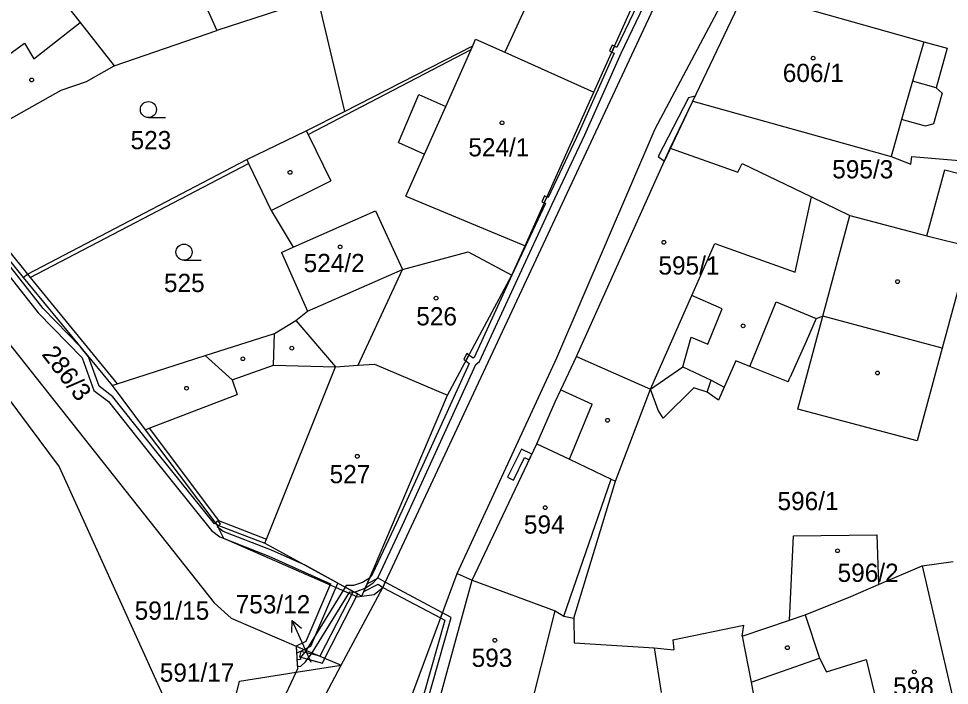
# Model space of a CAD drawing. Extents: x -785744 to -782822, y -1067550 to -1063910.
# Drawn here: x -783649.3 to -783562.5, y -1065706.8 to -1065644.6 of the extents above; entities that cross this region are included whole.
import ezdxf

# ---------------------------------------------------------------- set-up
doc = ezdxf.new("R2010")
doc.units = 0
for name, color, linetype in [('Hranice parcel', 7, 'Continuous'), ('Parcelní čísla', 7, 'Continuous'), ('Pop_ČP_popisy', 7, 'Continuous'), ('Vnitřní kresba', 7, 'Continuous'), ('Věcná břemena k části', 7, 'Continuous'), ('Značky budov', 7, 'Continuous'), ('Značky kultur', 7, 'Continuous')]:
    doc.layers.add(name, color=color, linetype=linetype)

msp = doc.modelspace()

# ---------------------------------------------------------------- linework, layer by layer
at = {"layer": 'Hranice parcel'}
for p, q in [((-783588.54, -1065656.68), (-783582.23, -1065658.92)), ((-783582.23, -1065658.92), (-783581.85, -1065658.11)), ((-783581.85, -1065658.11), (-783575.38, -1065661.21)), ((-783564.63, -1065664.86), (-783562.96, -1065658.68)), ((-783562.96, -1065658.68), (-783559.47, -1065659.6)), ((-783575.38, -1065661.21), (-783571.81, -1065662.94)), ((-783571.81, -1065662.94), (-783564.63, -1065664.86)), ((-783560.63, -1065665.84), (-783563.19, -1065675.33)), ((-783576.64, -1065681), (-783574.32, -1065672.34)), ((-783574.93, -1065672.56), (-783575.87, -1065674.69)), ((-783574.93, -1065672.56), (-783574.32, -1065672.34)), ((-783575.87, -1065674.69), (-783577.36, -1065678.03)), ((-783563.19, -1065675.33), (-783565.53, -1065683.98)), ((-783582.42, -1065676.5), (-783583.5, -1065678.96)), ((-783581.13, -1065677.02), (-783582.42, -1065676.5)), ((-783577.55, -1065678.46), (-783581.13, -1065677.02)), ((-783586.34, -1065679.02), (-783589.2, -1065681.85)), ((-783585.11, -1065679.43), (-783586.34, -1065679.02)), ((-783583.5, -1065678.96), (-783584.04, -1065680.17)), ((-783589.66, -1065681.12), (-783590.38, -1065679.14)), ((-783584.04, -1065680.17), (-783585.11, -1065679.43)), ((-783589.2, -1065681.85), (-783589.66, -1065681.12)), ((-783565.53, -1065683.98), (-783576.64, -1065681)), ((-783577.43, -1065700.7), (-783577.06, -1065692.84)), ((-783577.06, -1065692.84), (-783569.29, -1065692.72)), ((-783569.29, -1065692.72), (-783569.14, -1065697.36)), ((-783569.14, -1065697.36), (-783565.06, -1065695.64)), ((-783571.71, -1065698.47), (-783569.14, -1065697.36)), ((-783581.83, -1065702.18), (-783577.43, -1065700.7)), ((-783577.43, -1065700.7), (-783575.95, -1065700.2))]:
    msp.add_line(p, q, dxfattribs=at)
for points in [[(-783615.33, -1065697.64), (-783585.2, -1065633.12)], [(-783634.97, -1065636.44), (-783630.8, -1065645.7)], [(-783595.65, -1065651.44), (-783589.64, -1065637.98)], [(-783646.74, -1065640.88), (-783643.55, -1065644.94)], [(-783621.43, -1065642.61), (-783630.8, -1065645.7)], [(-783621.43, -1065642.61), (-783618.91, -1065653.24)], [(-783586.44, -1065652.28), (-783581.57, -1065642.04)], [(-783643.55, -1065644.94), (-783640.36, -1065648.99)], [(-783640.36, -1065648.99), (-783630.8, -1065645.7)], [(-783606.93, -1065647.12), (-783606.69, -1065646.49)], [(-783606.69, -1065646.49), (-783603.97, -1065647.71)], [(-783618.91, -1065653.24), (-783606.93, -1065647.12)], [(-783603.97, -1065647.71), (-783595.65, -1065651.44)], [(-783642.96, -1065650.44), (-783640.36, -1065648.99)], [(-783650.73, -1065654.32), (-783645.31, -1065651.27)], [(-783645.31, -1065651.27), (-783642.96, -1065650.44)], [(-783602.07, -1065665.78), (-783595.65, -1065651.44)], [(-783588.54, -1065656.68), (-783586.44, -1065652.28)], [(-783586.44, -1065652.28), (-783567.95, -1065657.45)], [(-783622.47, -1065655.06), (-783618.91, -1065653.24)], [(-783628.02, -1065657.74), (-783622.47, -1065655.06)], [(-783597.29, -1065676.1), (-783588.54, -1065656.68)], [(-783657.41, -1065658.09), (-783648.84, -1065668.73)], [(-783648.46, -1065668.42), (-783628.02, -1065657.74)], [(-783628.02, -1065657.74), (-783627.84, -1065658.1)], [(-783627.84, -1065658.1), (-783625.73, -1065662.49)], [(-783567.95, -1065657.45), (-783566.1, -1065658.16)], [(-783566.1, -1065658.16), (-783566.02, -1065657.44)], [(-783566.02, -1065657.44), (-783559.36, -1065658.02)], [(-783625.73, -1065662.49), (-783623.68, -1065665.9)], [(-783623.68, -1065665.9), (-783616.01, -1065662.51)], [(-783616.01, -1065662.51), (-783613.49, -1065668)], [(-783624.78, -1065666.39), (-783623.68, -1065665.9)], [(-783603.3, -1065668.53), (-783602.07, -1065665.78)], [(-783624.78, -1065666.39), (-783622.35, -1065671.88)], [(-783613.49, -1065668), (-783607.36, -1065666.35)], [(-783607.36, -1065666.35), (-783603.3, -1065668.53)], [(-783648.84, -1065668.73), (-783648.46, -1065668.42)], [(-783621.14, -1065671.35), (-783613.49, -1065668)], [(-783609.31, -1065679.71), (-783603.3, -1065668.53)], [(-783654.74, -1065669.16), (-783631.04, -1065699.08)], [(-783648.84, -1065668.73), (-783640.57, -1065678.8)], [(-783657.09, -1065670.84), (-783645.51, -1065686.4)], [(-783623.44, -1065672.75), (-783622.35, -1065671.88)], [(-783622.35, -1065671.88), (-783621.14, -1065671.35)], [(-783625.43, -1065673.96), (-783623.44, -1065672.75)], [(-783631.9, -1065676.02), (-783625.43, -1065673.96)], [(-783625.52, -1065676.92), (-783625.43, -1065673.96)], [(-783640.09, -1065678.64), (-783631.9, -1065676.02)], [(-783598.73, -1065679.2), (-783597.29, -1065676.1)], [(-783597.29, -1065676.1), (-783590.38, -1065679.14)], [(-783625.52, -1065676.92), (-783619.75, -1065677.08)], [(-783619.75, -1065677.08), (-783617.63, -1065676.92)], [(-783617.63, -1065676.92), (-783616.11, -1065676.81)], [(-783616.11, -1065676.81), (-783609.31, -1065679.71)], [(-783577.55, -1065678.46), (-783577.36, -1065678.03)], [(-783640.57, -1065678.8), (-783640.09, -1065678.64)], [(-783640.57, -1065678.8), (-783637.49, -1065682.95)], [(-783616.21, -1065695.93), (-783609.31, -1065679.71)], [(-783599.25, -1065680.32), (-783598.73, -1065679.2)], [(-783593.64, -1065687.72), (-783590.38, -1065679.14)], [(-783600.97, -1065684.24), (-783599.25, -1065680.32)], [(-783637.49, -1065682.95), (-783634.32, -1065687.13)], [(-783607, -1065696.96), (-783600.97, -1065684.24)], [(-783645.51, -1065686.4), (-783634.5, -1065710.63)], [(-783634.32, -1065687.13), (-783630.8, -1065691.79)], [(-783597.52, -1065700.51), (-783593.64, -1065687.72)], [(-783630.8, -1065691.79), (-783626.33, -1065693.5)], [(-783626.33, -1065693.5), (-783618.36, -1065697.87)], [(-783565.06, -1065695.64), (-783562.18, -1065695.23)], [(-783617.28, -1065698.45), (-783616.21, -1065695.93)], [(-783612.75, -1065708.05), (-783608.4, -1065696.35)], [(-783608.4, -1065696.35), (-783607, -1065696.96)], [(-783565.06, -1065695.64), (-783560.63, -1065714.8)], [(-783610.51, -1065709.79), (-783607, -1065696.96)], [(-783607, -1065696.96), (-783599.25, -1065699.82)], [(-783619.2, -1065704.89), (-783615.33, -1065697.64)], [(-783618.36, -1065697.87), (-783617.28, -1065698.45)], [(-783616.14, -1065698.29), (-783615.33, -1065697.64)], [(-783617.28, -1065698.45), (-783616.14, -1065698.29)], [(-783575.95, -1065700.2), (-783571.71, -1065698.47)], [(-783631.04, -1065699.08), (-783629.45, -1065700.5)], [(-783599.25, -1065699.82), (-783598.47, -1065700.31)], [(-783629.45, -1065700.5), (-783623.41, -1065703.11)], [(-783598.47, -1065700.31), (-783597.52, -1065700.51)], [(-783597.52, -1065700.51), (-783597.48, -1065702.82)], [(-783588.29, -1065702.53), (-783581.67, -1065701.16)], [(-783581.83, -1065702.18), (-783581.67, -1065701.16)], [(-783581.83, -1065702.18), (-783581.01, -1065706.46)], [(-783623.41, -1065703.11), (-783619.2, -1065704.89)], [(-783623.41, -1065703.11), (-783623.27, -1065705.25)], [(-783597.48, -1065702.82), (-783590.04, -1065703.27)], [(-783590.04, -1065703.27), (-783588.2, -1065703.45)], [(-783590.04, -1065703.27), (-783589.39, -1065707.44)], [(-783588.29, -1065702.53), (-783588.2, -1065703.45)], [(-783623.41, -1065705.55), (-783619.2, -1065704.89)], [(-783621.24, -1065708.7), (-783619.2, -1065704.89)], [(-783628.7, -1065706.38), (-783623.41, -1065705.55)], [(-783625.74, -1065710.53), (-783623.41, -1065705.55)], [(-783623.41, -1065705.55), (-783623.27, -1065705.25)], [(-783630.23, -1065712.73), (-783628.7, -1065706.38)], [(-783581.01, -1065706.46), (-783580.55, -1065708.87)]]:
    msp.add_lwpolyline(points, dxfattribs=at)
at = {"layer": 'Pop_ČP_popisy'}
msp.add_line((-783622.54, -1065703.45), (-783623.783, -1065700.72), dxfattribs=at)
for points in [[(-783623.824, -1065701.837), (-783623.783, -1065700.72), (-783622.914, -1065701.423)], [(-783622, -1065704.63), (-783622.54, -1065703.45)]]:
    msp.add_lwpolyline(points, dxfattribs=at)
at = {"layer": 'Vnitřní kresba'}
for p, q in [((-783574.32, -1065672.34), (-783571.81, -1065662.94)), ((-783564.63, -1065664.86), (-783560.63, -1065665.84)), ((-783586.52, -1065670.4), (-783584.38, -1065665.55)), ((-783590.38, -1065679.14), (-783586.52, -1065670.4)), ((-783583.71, -1065671.64), (-783586.52, -1065670.4)), ((-783581.13, -1065677.02), (-783578.66, -1065671)), ((-783578.66, -1065671), (-783574.93, -1065672.56)), ((-783585.03, -1065674.94), (-783583.71, -1065671.64)), ((-783563.19, -1065675.33), (-783574.32, -1065672.34)), ((-783587.36, -1065677.05), (-783586.6, -1065674.31)), ((-783586.6, -1065674.31), (-783585.03, -1065674.94)), ((-783590.38, -1065679.14), (-783587.36, -1065677.05)), ((-783584.73, -1065678.31), (-783583.5, -1065678.96))]:
    msp.add_line(p, q, dxfattribs=at)
for points in [[(-783599.65, -1065638.32), (-783603.97, -1065647.71)], [(-783589.95, -1065654.88), (-783581.26, -1065638.44)], [(-783581.57, -1065642.04), (-783564.9, -1065646.75)], [(-783647.85, -1065648.33), (-783643.55, -1065644.94)], [(-783653.56, -1065650.39), (-783648.72, -1065646.88)], [(-783648.72, -1065646.88), (-783647.85, -1065648.33)], [(-783564.9, -1065646.75), (-783565.95, -1065650.41)], [(-783564.9, -1065646.75), (-783562.74, -1065647.34)], [(-783622.29, -1065655.41), (-783607.09, -1065647.48)], [(-783609.45, -1065652.78), (-783607.09, -1065647.48)], [(-783607.09, -1065647.48), (-783606.93, -1065647.12)], [(-783562.74, -1065647.34), (-783563.74, -1065651.04)], [(-783565.95, -1065650.41), (-783566.97, -1065654.01)], [(-783563.74, -1065651.04), (-783565.95, -1065650.41)], [(-783563.74, -1065651.04), (-783563.19, -1065651.54)], [(-783613.86, -1065656.14), (-783611.97, -1065651.66)], [(-783611.97, -1065651.66), (-783609.45, -1065652.78)], [(-783563.19, -1065651.54), (-783564, -1065654.4)], [(-783611.43, -1065657.22), (-783609.45, -1065652.78)], [(-783566.97, -1065654.01), (-783567.95, -1065657.45)], [(-783564.74, -1065654.62), (-783566.97, -1065654.01)], [(-783564, -1065654.4), (-783564.74, -1065654.62)], [(-783622.47, -1065655.06), (-783622.29, -1065655.41)], [(-783622.29, -1065655.41), (-783620.16, -1065659.72)], [(-783599.11, -1065676.24), (-783589.95, -1065654.88)], [(-783613.86, -1065656.14), (-783611.43, -1065657.22)], [(-783613.17, -1065661.14), (-783611.43, -1065657.22)], [(-783656.97, -1065657.84), (-783648.46, -1065668.42)], [(-783648.21, -1065668.72), (-783627.84, -1065658.1)], [(-783625.73, -1065662.49), (-783620.16, -1065659.72)], [(-783613.17, -1065661.14), (-783602.07, -1065665.78)], [(-783576.88, -1065668.24), (-783575.38, -1065661.21)], [(-783584.38, -1065665.55), (-783576.88, -1065668.24)], [(-783648.46, -1065668.42), (-783648.21, -1065668.72)], [(-783617.63, -1065676.92), (-783613.49, -1065668)], [(-783648.21, -1065668.72), (-783640.09, -1065678.64)], [(-783623.44, -1065672.75), (-783619.75, -1065677.08)], [(-783631.9, -1065676.02), (-783629.38, -1065678.28)], [(-783608.4, -1065696.35), (-783599.11, -1065676.24)], [(-783629.38, -1065678.28), (-783625.52, -1065676.92)], [(-783626.18, -1065693.13), (-783619.75, -1065677.08)], [(-783587.36, -1065677.05), (-783584.73, -1065678.31)], [(-783629.38, -1065678.28), (-783628.91, -1065679.63)], [(-783585.11, -1065679.43), (-783584.73, -1065678.31)], [(-783637.1, -1065682.8), (-783628.91, -1065679.63)], [(-783598.73, -1065679.2), (-783595.82, -1065680.55)], [(-783597.92, -1065685.69), (-783595.82, -1065680.55)], [(-783637.49, -1065682.95), (-783637.1, -1065682.8)], [(-783637.1, -1065682.8), (-783630.65, -1065691.4)], [(-783600.97, -1065684.24), (-783597.92, -1065685.69)], [(-783597.92, -1065685.69), (-783594.04, -1065687.55)], [(-783598.47, -1065700.31), (-783594.04, -1065687.55)], [(-783594.04, -1065687.55), (-783593.64, -1065687.72)], [(-783630.8, -1065691.79), (-783630.18, -1065693.03)], [(-783630.65, -1065691.4), (-783626.18, -1065693.13)], [(-783630.18, -1065693.03), (-783617.68, -1065698.53)], [(-783626.33, -1065693.5), (-783626.18, -1065693.13)], [(-783617.68, -1065698.53), (-783617.28, -1065698.45)], [(-783601.84, -1065710.08), (-783599.25, -1065699.82)], [(-783575.95, -1065700.2), (-783574.64, -1065704.25)], [(-783581.01, -1065706.46), (-783574.64, -1065704.25)], [(-783574.64, -1065704.25), (-783573.97, -1065705.51)], [(-783573.97, -1065705.51), (-783570.27, -1065704.36)], [(-783570.27, -1065704.36), (-783567.39, -1065716.27)]]:
    msp.add_lwpolyline(points, dxfattribs=at)
at = {"layer": 'Věcná břemena k části'}
for p, q in [((-783599.91, -1065661.28), (-783600.03, -1065661.23)), ((-783600.28, -1065661.78), (-783600.16, -1065661.83)), ((-783603.3, -1065668.53), (-783606.81, -1065676.2)), ((-783616.29, -1065696.36), (-783616.58, -1065696.79)), ((-783622.53, -1065704.59), (-783621.9, -1065703.75)), ((-783622.4, -1065703.41), (-783622.47, -1065703.51))]:
    msp.add_line(p, q, dxfattribs=at)
for points in [[(-783590.48, -1065640.91), (-783593.52, -1065647.27)], [(-783593.11, -1065647.81), (-783589.94, -1065641.15)], [(-783593.77, -1065647.82), (-783597.04, -1065655.14)], [(-783596.5, -1065655.42), (-783593.11, -1065647.81)], [(-783593.96, -1065647.05), (-783594.21, -1065647.6)], [(-783594.21, -1065647.6), (-783593.99, -1065647.71)], [(-783593.99, -1065647.71), (-783593.74, -1065647.16), (-783593.96, -1065647.05)], [(-783593.74, -1065647.16), (-783593.99, -1065647.71)], [(-783593.99, -1065647.71), (-783593.77, -1065647.82)], [(-783593.52, -1065647.27), (-783593.74, -1065647.16)], [(-783586.84, -1065651.97), (-783589.65, -1065657.46)], [(-783589.08, -1065657.88), (-783586.23, -1065651.83)], [(-783586.23, -1065651.83), (-783586.84, -1065651.97)], [(-783597.04, -1065655.14), (-783599.91, -1065661.28)], [(-783599.53, -1065661.88), (-783596.5, -1065655.42)], [(-783589.65, -1065657.46), (-783589.08, -1065657.88)], [(-783646.98, -1065671.63), (-783655.61, -1065660.69)], [(-783655.91, -1065661.29), (-783647.44, -1065672.03)], [(-783600.26, -1065661.13), (-783600.51, -1065661.68)], [(-783600.51, -1065661.68), (-783600.28, -1065661.78)], [(-783600.28, -1065661.78), (-783600.03, -1065661.23)], [(-783600.03, -1065661.23), (-783600.28, -1065661.78)], [(-783600.03, -1065661.23), (-783600.26, -1065661.13)], [(-783606.33, -1065676.58), (-783599.53, -1065661.88)], [(-783600.16, -1065661.83), (-783603.3, -1065668.53)], [(-783647.44, -1065672.03), (-783643.36, -1065676.24)], [(-783643.54, -1065675.18), (-783646.98, -1065671.63)], [(-783642.76, -1065676.13), (-783643.54, -1065675.18)], [(-783643.36, -1065676.24), (-783642.27, -1065679.26)], [(-783641.77, -1065678.88), (-783642.76, -1065676.13)], [(-783607.5, -1065675.82), (-783607.79, -1065676.36), (-783607.59, -1065676.51)], [(-783607.59, -1065676.51), (-783607.3, -1065675.97), (-783607.5, -1065675.82)], [(-783607.3, -1065675.97), (-783607.59, -1065676.51)], [(-783606.9, -1065676.27), (-783607.3, -1065675.97)], [(-783606.81, -1065676.2), (-783606.9, -1065676.27)], [(-783607.27, -1065676.75), (-783614.06, -1065691.6)], [(-783613.5, -1065691.84), (-783606.66, -1065676.84)], [(-783607.59, -1065676.51), (-783607.27, -1065676.75)], [(-783606.66, -1065676.84), (-783606.33, -1065676.58)], [(-783640.49, -1065679.85), (-783641.77, -1065678.88)], [(-783642.27, -1065679.26), (-783640.91, -1065680.29)], [(-783636.39, -1065685.01), (-783640.49, -1065679.85)], [(-783640.91, -1065680.29), (-783636.85, -1065685.39)], [(-783631.03, -1065691.7), (-783636.39, -1065685.01)], [(-783602.4, -1065684.73), (-783603.7, -1065687.37)], [(-783601.43, -1065685.21), (-783602.4, -1065684.73)], [(-783636.85, -1065685.39), (-783631.3, -1065692.32)], [(-783603.16, -1065687.63), (-783602.12, -1065685.53)], [(-783602.12, -1065685.53), (-783601.68, -1065685.75)], [(-783601.68, -1065685.75), (-783601.43, -1065685.21)], [(-783603.7, -1065687.37), (-783603.16, -1065687.63)], [(-783630.93, -1065691.62), (-783631.03, -1065691.7)], [(-783630.69, -1065691.42), (-783630.93, -1065691.62)], [(-783630.8, -1065691.79), (-783630.93, -1065691.62)], [(-783630.93, -1065691.62), (-783630.8, -1065691.79)], [(-783630.62, -1065691.86), (-783630.8, -1065691.79)], [(-783630.8, -1065691.79), (-783630.62, -1065691.86)], [(-783630.76, -1065691.98), (-783630.62, -1065691.86)], [(-783630.21, -1065692.41), (-783630.76, -1065691.98)], [(-783630.45, -1065691.72), (-783630.69, -1065691.42)], [(-783630.62, -1065691.86), (-783630.45, -1065691.72)], [(-783614.06, -1065691.6), (-783616.29, -1065696.36)], [(-783615.77, -1065696.68), (-783613.5, -1065691.84)], [(-783631.3, -1065692.32), (-783630.51, -1065692.93)], [(-783630.51, -1065692.93), (-783625.95, -1065694.73)], [(-783625.71, -1065694.17), (-783630.21, -1065692.41)], [(-783622.51, -1065695.6), (-783625.71, -1065694.17)], [(-783625.95, -1065694.73), (-783620.2, -1065697.29)], [(-783619.53, -1065697.23), (-783622.51, -1065695.6)], [(-783622.03, -1065703.11), (-783619.53, -1065697.23)], [(-783617.21, -1065697.19), (-783618.05, -1065697.46)], [(-783616.58, -1065696.79), (-783617.21, -1065697.19)], [(-783616.58, -1065696.79), (-783616.97, -1065697.71)], [(-783616.97, -1065697.71), (-783616.23, -1065697.21)], [(-783615.76, -1065696.79), (-783616.79, -1065697.31)], [(-783616.79, -1065697.31), (-783616.58, -1065696.79)], [(-783616.23, -1065697.21), (-783615.77, -1065696.68)], [(-783615.1, -1065697.14), (-783615.76, -1065696.79)], [(-783615.33, -1065697.64), (-783615.1, -1065697.14)], [(-783615.1, -1065697.14), (-783615.33, -1065697.64)], [(-783609.76, -1065700.02), (-783615.1, -1065697.14)], [(-783620.2, -1065697.29), (-783622.49, -1065702.67)], [(-783618.84, -1065697.61), (-783622.4, -1065703.41)], [(-783621.9, -1065703.75), (-783618.41, -1065698.06)], [(-783618.09, -1065698.02), (-783621.19, -1065704.05)], [(-783618.75, -1065697.46), (-783618.84, -1065697.61)], [(-783618.84, -1065697.61), (-783618.36, -1065697.87)], [(-783617.96, -1065698.08), (-783618.84, -1065697.61)], [(-783618.05, -1065697.46), (-783618.75, -1065697.46)], [(-783618.41, -1065698.06), (-783617.96, -1065698.08)], [(-783618.36, -1065697.87), (-783618.09, -1065698.02)], [(-783617.65, -1065698.25), (-783618.09, -1065698.02)], [(-783618.09, -1065698.02), (-783617.96, -1065698.08)], [(-783617.96, -1065698.08), (-783616.97, -1065697.71)], [(-783616.79, -1065697.31), (-783617.1, -1065698.02)], [(-783617.1, -1065698.02), (-783615.76, -1065697.35)], [(-783616.97, -1065697.71), (-783616.79, -1065697.31)], [(-783615.76, -1065697.35), (-783615.33, -1065697.64)], [(-783615.33, -1065697.64), (-783609.94, -1065700.49)], [(-783620.73, -1065704.24), (-783617.65, -1065698.25)], [(-783609.54, -1065700.7), (-783612.16, -1065709.91)], [(-783611.32, -1065708.79), (-783608.95, -1065700.45)], [(-783609.76, -1065700.02), (-783609.94, -1065700.49)], [(-783609.94, -1065700.49), (-783609.76, -1065700.02)], [(-783609.94, -1065700.49), (-783609.54, -1065700.7)], [(-783608.95, -1065700.45), (-783609.76, -1065700.02)], [(-783622.49, -1065702.67), (-783623.41, -1065703.11)], [(-783623.41, -1065703.11), (-783623.37, -1065703.76)], [(-783622.67, -1065703.42), (-783622.03, -1065703.11)], [(-783623.37, -1065703.76), (-783622.67, -1065703.42)], [(-783622.96, -1065703.63), (-783623.1, -1065704.12)], [(-783623.1, -1065704.12), (-783620.96, -1065704.7)], [(-783622.47, -1065703.51), (-783623.02, -1065704.21)], [(-783623.02, -1065704.21), (-783623.01, -1065704.36)], [(-783621.19, -1065704.05), (-783622.96, -1065703.63)], [(-783623.01, -1065704.36), (-783623.33, -1065704.38)], [(-783623.33, -1065704.38), (-783623.29, -1065705)], [(-783623.29, -1065705), (-783622.97, -1065704.98)], [(-783622.97, -1065704.98), (-783622.53, -1065704.59)], [(-783620.96, -1065704.7), (-783620.73, -1065704.24)]]:
    msp.add_lwpolyline(points, dxfattribs=at)
at = {"layer": 'Značky budov'}
for centre in [(-783575.22, -1065648.27), (-783648.06, -1065650.31), (-783604.22, -1065654.3), (-783623.98, -1065658.93), (-783619.31, -1065665.88), (-783589.13, -1065665.45), (-783567.35, -1065669.12), (-783610.37, -1065670.66), (-783581.75, -1065673.24), (-783623.81, -1065675.32), (-783628.37, -1065676.31), (-783569.23, -1065677.64), (-783633.62, -1065679.06), (-783594.38, -1065682.05), (-783617.71, -1065685.41), (-783600.19, -1065690.2), (-783572.94, -1065694.22), (-783604.88, -1065702.57), (-783577.62, -1065703.26), (-783565.79, -1065705.51)]:
    msp.add_circle(centre, 0.175, dxfattribs=at)
at = {"layer": 'Značky kultur'}
for p, q in [((-783637.18, -1065653.82), (-783635.58, -1065653.82)), ((-783633.86, -1065667.12), (-783632.26, -1065667.12))]:
    msp.add_line(p, q, dxfattribs=at)
for centre in [(-783637.18, -1065653.07), (-783633.86, -1065666.37)]:
    msp.add_circle(centre, 0.75, dxfattribs=at)

# ---------------------------------------------------------------- texts
at = {"layer": 'Parcelní čísla'}
for s, height, p in [('606/1', 1.7, (-783578.05, -1065650.5)), ('523', 1.7, (-783638.84, -1065656.77)), ('524/1', 1.7, (-783607.36, -1065657.44)), ('595/3', 1.7, (-783573.44, -1065659.49)), ('524/2', 1.7, (-783622.71, -1065668.23)), ('595/1', 1.7, (-783589.64, -1065668.46)), ('525', 1.7, (-783635.73, -1065670.09)), ('526', 1.7, (-783612.21, -1065673.2)), ('527', 1.7, (-783620.29, -1065687.92)), ('596/1', 1.7, (-783578.54, -1065690.43)), ('594', 1.7, (-783602.18, -1065692.62)), ('596/2', 1.7, (-783572.94, -1065697.12)), ('591/15', 1.7, (-783638.46, -1065700.65)), ('593', 1.7, (-783607.05, -1065705.05)), ('753/12', 0.1, (-783622, -1065704.63)), ('598', 1.7, (-783567.76, -1065707.72))]:
    msp.add_text(s, height=height, dxfattribs=at).set_placement(p)
at = {"layer": 'Pop_ČP_popisy'}
msp.add_text('286/3', height=1.7, rotation=307.60353, dxfattribs=at).set_placement((-783647.189, -1065675.908))
for s, p in [('753/12', (-783629.046, -1065700.06)), ('591/17', (-783636.118, -1065706.43))]:
    msp.add_text(s, height=1.7, dxfattribs=at).set_placement(p)

doc.saveas('drawing.dxf')
